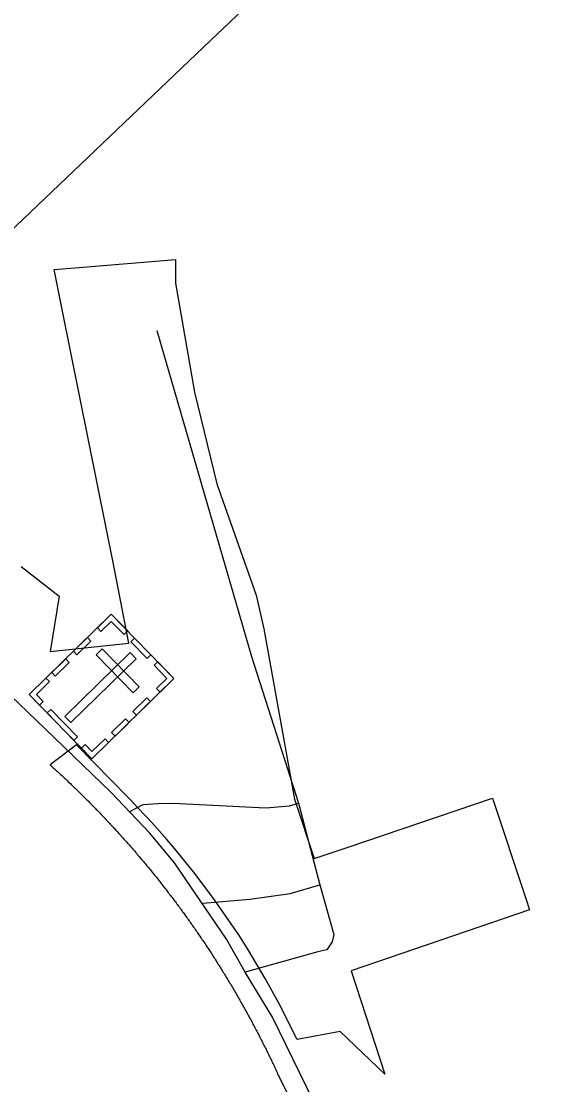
# Model space of a CAD drawing. Extents: x 2220236 to 2384410, y 720751 to 894131.
# Drawn here: x 2265814 to 2266964, y 796724 to 799079 of the extents above; entities that cross this region are included whole.
import ezdxf

# ---------------------------------------------------------------- set-up
doc = ezdxf.new("R2010")
doc.units = 0
doc.layers.add('Default', color=7, linetype='Continuous')

msp = doc.modelspace()

# ---------------------------------------------------------------- linework, layer by layer
at = {"layer": 'Default'}
msp.add_line((2266428.9, 797347.5), (2266476.5, 797166.2), dxfattribs=at)
for points in [[(2266552.8, 799778.6), (2266549.8, 799778.4), (2266546.8, 799778.1), (2266543.8, 799777.8), (2266540.8, 799777.5), (2266537.8, 799777.2), (2266534.8, 799776.9), (2266531.8, 799776.6), (2266528.8, 799776.2), (2266525.5, 799775.9), (2266509.8, 799774.7), (2266554.5, 799717.9), (2266601.5, 799721.1), (2266632, 799722.2), (2266790.5, 799564.8), (2266233.5, 799036.5), (2265625.5, 798457.9)], [(2266552.8, 799778.6), (2266549.8, 799778.4), (2266546.8, 799778.1), (2266543.8, 799777.8), (2266540.8, 799777.5), (2266537.8, 799777.2), (2266534.8, 799776.9), (2266531.8, 799776.6), (2266528.8, 799776.2), (2266525.5, 799775.9), (2266509.8, 799774.7), (2266554.5, 799717.9), (2266601.5, 799721.1), (2266632, 799722.2), (2266790.5, 799564.8), (2266233.5, 799036.5), (2265625.5, 798457.9)], [(2266964.1, 795660.4), (2266371.3, 796873.2), (2266310.4, 796972.7), (2266269.7, 797046.3), (2266154.2, 797215), (2266099.6, 797280.5), (2266012.7, 797371.7), (2265867.5, 797512.3), (2264281, 799034.6)], [(2265814, 797871.3), (2265898, 797805.6), (2265878.5, 797683.6), (2266052.5, 797701.8), (2266020.2, 797869.2), (2265982.8, 798056.3), (2265905.2, 798441.2), (2265887.5, 798529.8), (2265942.8, 798534.2), (2266156.5, 798551.3), (2266156.5, 798499.1), (2266198.5, 798257.5), (2266247.8, 798054.4), (2266334.8, 797808.4), (2266352, 797733.8), (2266420.5, 797356), (2266463.8, 797224.6), (2266539.5, 797250.2), (2266859.5, 797358.1), (2266933.2, 797136.2), (2266941.5, 797111), (2266545.5, 796976), (2266620.8, 796747.1), (2266521.2, 796841.8), (2266425.8, 796823.7), (2266385.2, 796904.1), (2266355.2, 796958.8), (2266318.8, 797020.1), (2266296.5, 797055.4), (2266280, 797080.1), (2266239.2, 797138.6), (2266196.2, 797195.5), (2266151.2, 797250.8), (2266137.2, 797267), (2266104, 797304.4), (2266073.8, 797336.5), (2266055, 797356.2), (2266052.2, 797359.2), (2265936.8, 797476.2), (2265878, 797432), (2265881.2, 797429.2), (2265883.2, 797427.2), (2265885.5, 797425.2), (2265887.8, 797423.2), (2265890, 797421.2), (2265892.2, 797419.2), (2265894.5, 797417.2), (2265896.8, 797415.1), (2265899, 797413.1), (2265901, 797411.1), (2265903.2, 797409.1), (2265905.5, 797407), (2265907.8, 797404.9), (2265909.8, 797402.9), (2265912, 797400.9), (2265914.2, 797398.8), (2265916.5, 797396.8), (2265918.5, 797394.7), (2265920.8, 797392.6), (2265923, 797390.6), (2265925.2, 797388.5), (2265927.2, 797386.4), (2265929.5, 797384.4), (2265931.8, 797382.2), (2265933.8, 797380.2), (2265936, 797378.1), (2265938, 797376), (2265940.2, 797373.9), (2265942.5, 797371.8), (2265944.5, 797369.8), (2265946.8, 797367.6), (2265948.8, 797365.5), (2265951, 797363.4), (2265953, 797361.3), (2265955.2, 797359.2), (2265957.2, 797357.1), (2265959.5, 797355)], [(2265814, 797871.3), (2265898, 797805.6), (2265878.5, 797683.6), (2266052.5, 797701.8), (2266020.2, 797869.2), (2265982.8, 798056.3), (2265905.2, 798441.2), (2265887.5, 798529.8), (2265942.8, 798534.2), (2266156.5, 798551.3), (2266156.5, 798499.1), (2266198.5, 798257.5), (2266247.8, 798054.4), (2266334.8, 797808.4), (2266352, 797733.8), (2266420.5, 797356), (2266463.8, 797224.6), (2266539.5, 797250.2), (2266859.5, 797358.1), (2266933.2, 797136.2), (2266941.5, 797111), (2266545.5, 796976), (2266620.8, 796747.1), (2266521.2, 796841.8), (2266425.8, 796823.7), (2266385.2, 796904.1), (2266355.2, 796958.8), (2266318.8, 797020.1), (2266296.5, 797055.4), (2266280, 797080.1), (2266239.2, 797138.6), (2266196.2, 797195.5), (2266151.2, 797250.8), (2266137.2, 797267), (2266104, 797304.4), (2266073.8, 797336.5), (2266055, 797356.2), (2266052.2, 797359.2), (2265936.8, 797476.2), (2265878, 797432), (2265881.2, 797429.2), (2265883.2, 797427.2), (2265885.5, 797425.2), (2265887.8, 797423.2), (2265890, 797421.2), (2265892.2, 797419.2), (2265894.5, 797417.2), (2265896.8, 797415.1), (2265899, 797413.1), (2265901, 797411.1), (2265903.2, 797409.1), (2265905.5, 797407), (2265907.8, 797404.9), (2265909.8, 797402.9), (2265912, 797400.9), (2265914.2, 797398.8), (2265916.5, 797396.8), (2265918.5, 797394.7), (2265920.8, 797392.6), (2265923, 797390.6), (2265925.2, 797388.5), (2265927.2, 797386.4), (2265929.5, 797384.4), (2265931.8, 797382.2), (2265933.8, 797380.2), (2265936, 797378.1), (2265938, 797376), (2265940.2, 797373.9), (2265942.5, 797371.8), (2265944.5, 797369.8), (2265946.8, 797367.6), (2265948.8, 797365.5), (2265951, 797363.4), (2265953, 797361.3), (2265955.2, 797359.2), (2265957.2, 797357.1), (2265959.5, 797355)], [(2266115.2, 798394.1), (2266324.8, 797672.1), (2266428.9, 797347.5)], [(2265959.5, 797355), (2265961.5, 797352.9), (2265963.8, 797350.8), (2265965.8, 797348.6), (2265968, 797346.4), (2265970, 797344.3), (2265972.2, 797342.2), (2265974.2, 797340.1), (2265976.5, 797337.9), (2265978.5, 797335.8), (2265980.5, 797333.6), (2265982.8, 797331.5), (2265984.8, 797329.3), (2265986.8, 797327.2), (2265989, 797325), (2265991, 797322.8), (2265993, 797320.7), (2265995.2, 797318.5), (2265997.2, 797316.3), (2265999.2, 797314.1), (2266001.2, 797312), (2266003.5, 797309.8), (2266005.5, 797307.6), (2266007.5, 797305.4), (2266009.5, 797303.2), (2266011.5, 797301.1), (2266013.8, 797298.9), (2266015.8, 797296.6), (2266017.8, 797294.4), (2266019.8, 797292.2), (2266021.8, 797290.1), (2266023.8, 797287.8), (2266025.8, 797285.6), (2266028, 797283.4), (2266030, 797281.2), (2266032, 797278.9), (2266034, 797276.8), (2266036, 797274.5), (2266038, 797272.2), (2266040, 797270.1), (2266042, 797267.8), (2266044, 797265.6), (2266046, 797263.3), (2266048, 797261.1), (2266050, 797258.8), (2266052, 797256.6), (2266054, 797254.3), (2266055.8, 797252.1), (2266057.8, 797249.8), (2266059.8, 797247.6), (2266061.8, 797245.3), (2266063.8, 797243), (2266065.8, 797240.8), (2266067.8, 797238.5), (2266069.5, 797236.2), (2266071.5, 797233.9), (2266073.5, 797231.6), (2266075.5, 797229.4), (2266077.5, 797227.1), (2266079.2, 797224.8), (2266081.2, 797222.5), (2266083.2, 797220.2), (2266085.2, 797217.9), (2266087, 797215.6), (2266089, 797213.3), (2266091, 797211), (2266092.8, 797208.7), (2266094.8, 797206.4), (2266096.8, 797204.1), (2266098.5, 797201.8), (2266100.5, 797199.4), (2266102.2, 797197.1), (2266104.2, 797194.8), (2266106.2, 797192.4), (2266108, 797190.1), (2266110, 797187.8), (2266111.8, 797185.4), (2266113.8, 797183.1), (2266115.5, 797180.8), (2266117.5, 797178.4), (2266119.2, 797176.1), (2266121.2, 797173.7), (2266123, 797171.4), (2266124.8, 797169), (2266126.8, 797166.6), (2266128.5, 797164.3), (2266130.5, 797161.9), (2266132.2, 797159.6), (2266134, 797157.2), (2266136, 797154.8), (2266137.8, 797152.4), (2266139.5, 797150.1), (2266141.5, 797147.7), (2266143.2, 797145.3), (2266145, 797142.9), (2266147, 797140.6), (2266148.8, 797138.2), (2266150.5, 797135.8), (2266152.2, 797133.4), (2266154.2, 797131)], [(2265959.5, 797355), (2265961.5, 797352.9), (2265963.8, 797350.8), (2265965.8, 797348.6), (2265968, 797346.4), (2265970, 797344.3), (2265972.2, 797342.2), (2265974.2, 797340.1), (2265976.5, 797337.9), (2265978.5, 797335.8), (2265980.5, 797333.6), (2265982.8, 797331.5), (2265984.8, 797329.3), (2265986.8, 797327.2), (2265989, 797325), (2265991, 797322.8), (2265993, 797320.7), (2265995.2, 797318.5), (2265997.2, 797316.3), (2265999.2, 797314.1), (2266001.2, 797312), (2266003.5, 797309.8), (2266005.5, 797307.6), (2266007.5, 797305.4), (2266009.5, 797303.2), (2266011.5, 797301.1), (2266013.8, 797298.9), (2266015.8, 797296.6), (2266017.8, 797294.4), (2266019.8, 797292.2), (2266021.8, 797290.1), (2266023.8, 797287.8), (2266025.8, 797285.6), (2266028, 797283.4), (2266030, 797281.2), (2266032, 797278.9), (2266034, 797276.8), (2266036, 797274.5), (2266038, 797272.2), (2266040, 797270.1), (2266042, 797267.8), (2266044, 797265.6), (2266046, 797263.3), (2266048, 797261.1), (2266050, 797258.8), (2266052, 797256.6), (2266054, 797254.3), (2266055.8, 797252.1), (2266057.8, 797249.8), (2266059.8, 797247.6), (2266061.8, 797245.3), (2266063.8, 797243), (2266065.8, 797240.8), (2266067.8, 797238.5), (2266069.5, 797236.2), (2266071.5, 797233.9), (2266073.5, 797231.6), (2266075.5, 797229.4), (2266077.5, 797227.1), (2266079.2, 797224.8), (2266081.2, 797222.5), (2266083.2, 797220.2), (2266085.2, 797217.9), (2266087, 797215.6), (2266089, 797213.3), (2266091, 797211), (2266092.8, 797208.7), (2266094.8, 797206.4), (2266096.8, 797204.1), (2266098.5, 797201.8), (2266100.5, 797199.4), (2266102.2, 797197.1), (2266104.2, 797194.8), (2266106.2, 797192.4), (2266108, 797190.1), (2266110, 797187.8), (2266111.8, 797185.4), (2266113.8, 797183.1), (2266115.5, 797180.8), (2266117.5, 797178.4), (2266119.2, 797176.1), (2266121.2, 797173.7), (2266123, 797171.4), (2266124.8, 797169), (2266126.8, 797166.6), (2266128.5, 797164.3), (2266130.5, 797161.9), (2266132.2, 797159.6), (2266134, 797157.2), (2266136, 797154.8), (2266137.8, 797152.4), (2266139.5, 797150.1), (2266141.5, 797147.7), (2266143.2, 797145.3), (2266145, 797142.9), (2266147, 797140.6), (2266148.8, 797138.2), (2266150.5, 797135.8), (2266152.2, 797133.4), (2266154.2, 797131)], [(2266053.2, 797328.1), (2266084.9, 797344.4), (2266117, 797346.8), (2266151, 797347), (2266356.9, 797337), (2266409, 797341.3), (2266428.9, 797347.5)], [(2266217, 797125.7), (2266320.9, 797134.6), (2266410.7, 797147.5), (2266476.5, 797166.2)], [(2266476.5, 797166.2), (2266507.4, 797056.4), (2266503.7, 797040.4), (2266491.9, 797022.3), (2266471.9, 797018.1), (2266310.4, 796972.7)], [(2266154.2, 797131), (2266156, 797128.6), (2266157.8, 797126.2), (2266159.5, 797123.8), (2266161.2, 797121.4), (2266163, 797118.9), (2266165, 797116.6), (2266166.8, 797114.1), (2266168.5, 797111.7), (2266170.2, 797109.3), (2266172, 797106.9), (2266173.8, 797104.4), (2266175.5, 797102), (2266177.2, 797099.6), (2266179, 797097.1), (2266180.8, 797094.8), (2266182.5, 797092.3), (2266184.2, 797089.8), (2266186, 797087.4), (2266187.8, 797084.9), (2266189.5, 797082.5), (2266191.2, 797080.1), (2266193, 797077.6), (2266194.8, 797075.1), (2266196.5, 797072.7), (2266198.2, 797070.2), (2266199.8, 797067.8), (2266201.5, 797065.3), (2266203.2, 797062.8), (2266205, 797060.4), (2266206.8, 797057.9), (2266208.2, 797055.4), (2266210, 797052.9), (2266211.8, 797050.5), (2266213.5, 797048), (2266215, 797045.5), (2266216.8, 797043), (2266218.5, 797040.5), (2266220.2, 797038.1), (2266221.8, 797035.6), (2266223.5, 797033.1), (2266225.2, 797030.6), (2266226.8, 797028.1), (2266228.5, 797025.6), (2266230, 797023.1), (2266231.8, 797020.6), (2266233.5, 797018), (2266235, 797015.5), (2266236.8, 797013), (2266238.2, 797010.5), (2266240, 797007.9), (2266241.5, 797005.4), (2266243.2, 797002.9), (2266244.8, 797000.4), (2266246.5, 796997.9), (2266248, 796995.3), (2266249.5, 796992.8), (2266251.2, 796990.2), (2266252.8, 796987.7), (2266254.5, 796985.2), (2266256, 796982.6), (2266257.5, 796980.1), (2266259.2, 796977.6), (2266260.8, 796975), (2266262.2, 796972.4), (2266264, 796969.9), (2266265.5, 796967.3), (2266267, 796964.8), (2266268.5, 796962.2), (2266270.2, 796959.6), (2266271.8, 796957.1), (2266273.2, 796954.5), (2266274.8, 796951.9), (2266276.2, 796949.4), (2266278, 796946.8), (2266279.5, 796944.2), (2266281, 796941.6), (2266282.5, 796939.1), (2266284, 796936.5), (2266285.5, 796933.9), (2266287, 796931.3), (2266288.5, 796928.8), (2266290, 796926.1), (2266291.5, 796923.6), (2266293, 796920.9), (2266294.5, 796918.4), (2266296, 796915.8), (2266297.5, 796913.1), (2266299, 796910.6), (2266300.5, 796907.9), (2266302, 796905.3), (2266303.5, 796902.7), (2266305, 796900.1), (2266306.5, 796897.5), (2266308, 796894.9), (2266309.5, 796892.2), (2266311, 796889.6), (2266312.2, 796887), (2266313.8, 796884.4), (2266315.2, 796881.8)], [(2266154.2, 797131), (2266156, 797128.6), (2266157.8, 797126.2), (2266159.5, 797123.8), (2266161.2, 797121.4), (2266163, 797118.9), (2266165, 797116.6), (2266166.8, 797114.1), (2266168.5, 797111.7), (2266170.2, 797109.3), (2266172, 797106.9), (2266173.8, 797104.4), (2266175.5, 797102), (2266177.2, 797099.6), (2266179, 797097.1), (2266180.8, 797094.8), (2266182.5, 797092.3), (2266184.2, 797089.8), (2266186, 797087.4), (2266187.8, 797084.9), (2266189.5, 797082.5), (2266191.2, 797080.1), (2266193, 797077.6), (2266194.8, 797075.1), (2266196.5, 797072.7), (2266198.2, 797070.2), (2266199.8, 797067.8), (2266201.5, 797065.3), (2266203.2, 797062.8), (2266205, 797060.4), (2266206.8, 797057.9), (2266208.2, 797055.4), (2266210, 797052.9), (2266211.8, 797050.5), (2266213.5, 797048), (2266215, 797045.5), (2266216.8, 797043), (2266218.5, 797040.5), (2266220.2, 797038.1), (2266221.8, 797035.6), (2266223.5, 797033.1), (2266225.2, 797030.6), (2266226.8, 797028.1), (2266228.5, 797025.6), (2266230, 797023.1), (2266231.8, 797020.6), (2266233.5, 797018), (2266235, 797015.5), (2266236.8, 797013), (2266238.2, 797010.5), (2266240, 797007.9), (2266241.5, 797005.4), (2266243.2, 797002.9), (2266244.8, 797000.4), (2266246.5, 796997.9), (2266248, 796995.3), (2266249.5, 796992.8), (2266251.2, 796990.2), (2266252.8, 796987.7), (2266254.5, 796985.2), (2266256, 796982.6), (2266257.5, 796980.1), (2266259.2, 796977.6), (2266260.8, 796975), (2266262.2, 796972.4), (2266264, 796969.9), (2266265.5, 796967.3), (2266267, 796964.8), (2266268.5, 796962.2), (2266270.2, 796959.6), (2266271.8, 796957.1), (2266273.2, 796954.5), (2266274.8, 796951.9), (2266276.2, 796949.4), (2266278, 796946.8), (2266279.5, 796944.2), (2266281, 796941.6), (2266282.5, 796939.1), (2266284, 796936.5), (2266285.5, 796933.9), (2266287, 796931.3), (2266288.5, 796928.8), (2266290, 796926.1), (2266291.5, 796923.6), (2266293, 796920.9), (2266294.5, 796918.4), (2266296, 796915.8), (2266297.5, 796913.1), (2266299, 796910.6), (2266300.5, 796907.9), (2266302, 796905.3), (2266303.5, 796902.7), (2266305, 796900.1), (2266306.5, 796897.5), (2266308, 796894.9), (2266309.5, 796892.2), (2266311, 796889.6), (2266312.2, 796887), (2266313.8, 796884.4), (2266315.2, 796881.8)], [(2266315.2, 796881.8), (2266316.8, 796879.1), (2266318, 796876.5), (2266319.5, 796873.9), (2266321, 796871.2), (2266322.5, 796868.6), (2266323.8, 796865.9), (2266325.2, 796863.3), (2266326.8, 796860.7), (2266328, 796858), (2266329.5, 796855.4), (2266331, 796852.7), (2266332.2, 796850.1), (2266333.8, 796847.4), (2266335, 796844.8), (2266336.5, 796842.1), (2266338, 796839.4), (2266339.2, 796836.8), (2266340.8, 796834.1), (2266342, 796831.4), (2266343.5, 796828.8), (2266344.8, 796826.1), (2266346.2, 796823.4), (2266347.5, 796820.8), (2266348.8, 796818.1), (2266350.2, 796815.4), (2266351.5, 796812.8), (2266353, 796810.1), (2266354.2, 796807.4), (2266355.5, 796804.7), (2266357, 796802), (2266358.2, 796799.3), (2266359.5, 796796.6), (2266361, 796793.9), (2266362.2, 796791.2), (2266363.5, 796788.5), (2266364.8, 796785.8), (2266366.2, 796783.1), (2266367.5, 796780.4), (2266368.8, 796777.8), (2266370, 796775), (2266371.2, 796772.3), (2266372.5, 796769.6), (2266374, 796766.9), (2266375.2, 796764.2), (2266376.5, 796761.4), (2266377.8, 796758.8), (2266379, 796756), (2266380.2, 796753.3), (2266381.5, 796750.6), (2266382.8, 796747.9), (2266384, 796745.1), (2266385.2, 796742.4), (2266628.8, 796252.2)], [(2266315.2, 796881.8), (2266316.8, 796879.1), (2266318, 796876.5), (2266319.5, 796873.9), (2266321, 796871.2), (2266322.5, 796868.6), (2266323.8, 796865.9), (2266325.2, 796863.3), (2266326.8, 796860.7), (2266328, 796858), (2266329.5, 796855.4), (2266331, 796852.7), (2266332.2, 796850.1), (2266333.8, 796847.4), (2266335, 796844.8), (2266336.5, 796842.1), (2266338, 796839.4), (2266339.2, 796836.8), (2266340.8, 796834.1), (2266342, 796831.4), (2266343.5, 796828.8), (2266344.8, 796826.1), (2266346.2, 796823.4), (2266347.5, 796820.8), (2266348.8, 796818.1), (2266350.2, 796815.4), (2266351.5, 796812.8), (2266353, 796810.1), (2266354.2, 796807.4), (2266355.5, 796804.7), (2266357, 796802), (2266358.2, 796799.3), (2266359.5, 796796.6), (2266361, 796793.9), (2266362.2, 796791.2), (2266363.5, 796788.5), (2266364.8, 796785.8), (2266366.2, 796783.1), (2266367.5, 796780.4), (2266368.8, 796777.8), (2266370, 796775), (2266371.2, 796772.3), (2266372.5, 796769.6), (2266374, 796766.9), (2266375.2, 796764.2), (2266376.5, 796761.4), (2266377.8, 796758.8), (2266379, 796756), (2266380.2, 796753.3), (2266381.5, 796750.6), (2266382.8, 796747.9), (2266384, 796745.1), (2266385.2, 796742.4), (2266628.8, 796252.2)]]:
    msp.add_lwpolyline(points, dxfattribs=at)
for points in [[(2266013.9, 797765.9), (2266152.9, 797623.3), (2265970.6, 797445.6), (2265831.6, 797588.1)], [(2265982.9, 797735.7), (2265990.8, 797727.5), (2266013.9, 797750), (2266042.2, 797721), (2266050.2, 797728.7), (2266013.9, 797765.9)], [(2265929.8, 797683.9), (2265960.8, 797714.1), (2265968.8, 797706), (2265937.7, 797675.8)], [(2266065.6, 797712.8), (2266101.8, 797675.7), (2266093.6, 797667.8), (2266057.4, 797704.9)], [(2266069, 797667.4), (2266056, 797680.7), (2265910.8, 797539.2), (2265923.8, 797525.8)], [(2265993.7, 797689.2), (2265980.3, 797676.1), (2266062.5, 797591.8), (2266075.9, 797604.9)], [(2265881.6, 797637), (2265912.7, 797667.2), (2265920.6, 797659.1), (2265889.6, 797628.8)], [(2266121.9, 797593), (2266114, 797601.1), (2266137, 797623.6), (2266108.7, 797652.7), (2266116.7, 797660.4), (2266152.9, 797623.3)], [(2265854.7, 797564.5), (2265862.9, 797572.5), (2265847.6, 797588.3), (2265876.5, 797616.5), (2265868.7, 797624.5), (2265831.6, 797588.2)], [(2266061.6, 797550.2), (2266092.6, 797580.4), (2266100.6, 797572.3), (2266069.5, 797542)], [(2265879.9, 797555), (2265939.2, 797494.3), (2265931, 797486.3), (2265871.8, 797547.1)], [(2266014.4, 797504.2), (2266045.4, 797534.4), (2266053.3, 797526.3), (2266022.3, 797496)], [(2265947.4, 797469.3), (2265955.7, 797477.3), (2265971, 797461.6), (2266000, 797489.8), (2266007.7, 797481.8), (2265970.6, 797445.6)]]:
    msp.add_lwpolyline(points, close=True, dxfattribs=at)

doc.saveas('drawing.dxf')
